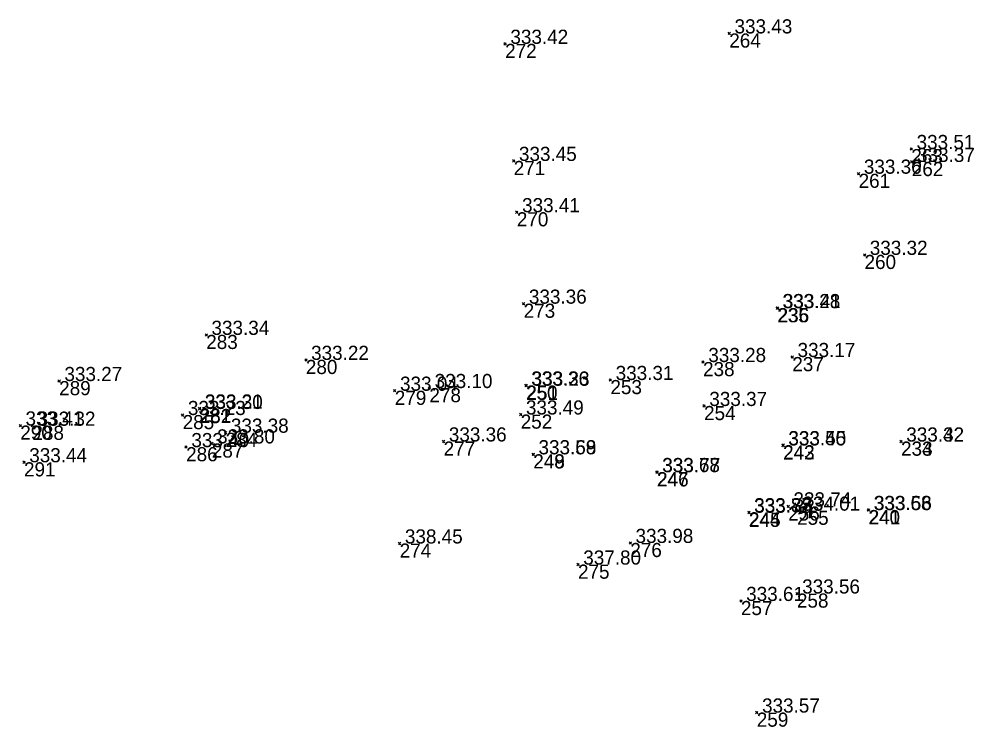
# Model space of a CAD drawing. Extents: x -829398 to -819400, y -1074439 to -1067977.
# Drawn here: x -825789.5 to -825708.4, y -1070212.5 to -1070152.3 of the extents above; entities that cross this region are included whole.
import ezdxf

# ---------------------------------------------------------------- set-up
doc = ezdxf.new("R2010")
doc.units = 0
doc.layers.add('Vrstva 60', color=7, linetype='Continuous')
doc.layers.add('Vrstva 61', color=7, linetype='Continuous')

msp = doc.modelspace()

# ---------------------------------------------------------------- linework, layer by layer
at = {"layer": 'Vrstva 60'}
for p, q in [((-825729.156, -1070153.561), (-825729.256, -1070153.461)), ((-825729.156, -1070153.561), (-825729.256, -1070153.661)), ((-825729.156, -1070153.561), (-825729.056, -1070153.461)), ((-825729.156, -1070153.561), (-825729.056, -1070153.661)), ((-825748.192, -1070154.445), (-825748.292, -1070154.345)), ((-825748.192, -1070154.445), (-825748.292, -1070154.545)), ((-825748.192, -1070154.445), (-825748.092, -1070154.345)), ((-825748.192, -1070154.445), (-825748.092, -1070154.545)), ((-825713.695, -1070163.381), (-825713.795, -1070163.281)), ((-825713.695, -1070163.381), (-825713.795, -1070163.481)), ((-825713.695, -1070163.381), (-825713.595, -1070163.281)), ((-825713.695, -1070163.381), (-825713.595, -1070163.481)), ((-825747.465, -1070164.388), (-825747.565, -1070164.288)), ((-825747.465, -1070164.388), (-825747.565, -1070164.488)), ((-825747.465, -1070164.388), (-825747.365, -1070164.288)), ((-825747.465, -1070164.388), (-825747.365, -1070164.488)), ((-825713.655, -1070164.476), (-825713.755, -1070164.376)), ((-825713.655, -1070164.476), (-825713.755, -1070164.576)), ((-825713.655, -1070164.476), (-825713.555, -1070164.376)), ((-825713.655, -1070164.476), (-825713.555, -1070164.576)), ((-825718.173, -1070165.474), (-825718.273, -1070165.374)), ((-825718.173, -1070165.474), (-825718.073, -1070165.374)), ((-825718.173, -1070165.474), (-825718.273, -1070165.574)), ((-825718.173, -1070165.474), (-825718.073, -1070165.574)), ((-825747.2, -1070168.744), (-825747.3, -1070168.644)), ((-825747.2, -1070168.744), (-825747.3, -1070168.844)), ((-825747.2, -1070168.744), (-825747.1, -1070168.644)), ((-825747.2, -1070168.744), (-825747.1, -1070168.844)), ((-825717.67, -1070172.366), (-825717.77, -1070172.266)), ((-825717.67, -1070172.366), (-825717.77, -1070172.466)), ((-825717.67, -1070172.366), (-825717.57, -1070172.266)), ((-825717.67, -1070172.366), (-825717.57, -1070172.466)), ((-825746.619, -1070176.511), (-825746.719, -1070176.411)), ((-825746.619, -1070176.511), (-825746.719, -1070176.611)), ((-825746.619, -1070176.511), (-825746.519, -1070176.411)), ((-825746.619, -1070176.511), (-825746.519, -1070176.611)), ((-825725.085, -1070176.891), (-825725.185, -1070176.791)), ((-825725.085, -1070176.891), (-825725.185, -1070176.991)), ((-825725.045, -1070176.891), (-825725.145, -1070176.791)), ((-825725.045, -1070176.891), (-825725.145, -1070176.991)), ((-825725.085, -1070176.891), (-825724.985, -1070176.791)), ((-825725.085, -1070176.891), (-825724.985, -1070176.991)), ((-825725.045, -1070176.891), (-825724.945, -1070176.791)), ((-825725.045, -1070176.891), (-825724.945, -1070176.991)), ((-825773.577, -1070179.16), (-825773.677, -1070179.06)), ((-825773.577, -1070179.16), (-825773.677, -1070179.26)), ((-825773.577, -1070179.16), (-825773.477, -1070179.06)), ((-825773.577, -1070179.16), (-825773.477, -1070179.26)), ((-825765.116, -1070181.285), (-825765.216, -1070181.185)), ((-825765.116, -1070181.285), (-825765.216, -1070181.385)), ((-825765.116, -1070181.285), (-825765.016, -1070181.185)), ((-825765.116, -1070181.285), (-825765.016, -1070181.385)), ((-825731.384, -1070181.467), (-825731.484, -1070181.367)), ((-825731.384, -1070181.467), (-825731.484, -1070181.567)), ((-825731.384, -1070181.467), (-825731.284, -1070181.367)), ((-825731.384, -1070181.467), (-825731.284, -1070181.567)), ((-825723.804, -1070181.042), (-825723.904, -1070180.942)), ((-825723.804, -1070181.042), (-825723.904, -1070181.142)), ((-825723.804, -1070181.042), (-825723.704, -1070180.942)), ((-825723.804, -1070181.042), (-825723.704, -1070181.142)), ((-825786.067, -1070183.082), (-825786.167, -1070182.982)), ((-825786.067, -1070183.082), (-825786.167, -1070183.182)), ((-825786.067, -1070183.082), (-825785.967, -1070182.982)), ((-825786.067, -1070183.082), (-825785.967, -1070183.182)), ((-825739.252, -1070182.993), (-825739.352, -1070182.893)), ((-825739.252, -1070182.993), (-825739.352, -1070183.093)), ((-825739.252, -1070182.993), (-825739.152, -1070182.893)), ((-825739.252, -1070182.993), (-825739.152, -1070183.093)), ((-825757.564, -1070183.905), (-825757.664, -1070183.805)), ((-825757.564, -1070183.905), (-825757.664, -1070184.005)), ((-825757.564, -1070183.905), (-825757.464, -1070183.805)), ((-825757.564, -1070183.905), (-825757.464, -1070184.005)), ((-825754.623, -1070183.676), (-825754.723, -1070183.576)), ((-825754.623, -1070183.676), (-825754.723, -1070183.776)), ((-825754.623, -1070183.676), (-825754.523, -1070183.576)), ((-825754.623, -1070183.676), (-825754.523, -1070183.776)), ((-825746.421, -1070183.459), (-825746.521, -1070183.359)), ((-825746.421, -1070183.459), (-825746.521, -1070183.559)), ((-825746.38, -1070183.481), (-825746.48, -1070183.381)), ((-825746.38, -1070183.481), (-825746.48, -1070183.581)), ((-825746.421, -1070183.459), (-825746.321, -1070183.359)), ((-825746.421, -1070183.459), (-825746.321, -1070183.559)), ((-825746.38, -1070183.481), (-825746.28, -1070183.381)), ((-825746.38, -1070183.481), (-825746.28, -1070183.581)), ((-825774.138, -1070185.413), (-825774.238, -1070185.313)), ((-825774.138, -1070185.413), (-825774.238, -1070185.513)), ((-825774.131, -1070185.454), (-825774.231, -1070185.354)), ((-825774.131, -1070185.454), (-825774.231, -1070185.554)), ((-825774.138, -1070185.413), (-825774.038, -1070185.313)), ((-825774.138, -1070185.413), (-825774.038, -1070185.513)), ((-825774.131, -1070185.454), (-825774.031, -1070185.354)), ((-825774.131, -1070185.454), (-825774.031, -1070185.554)), ((-825731.299, -1070185.2), (-825731.399, -1070185.1)), ((-825731.299, -1070185.2), (-825731.399, -1070185.3)), ((-825731.299, -1070185.2), (-825731.199, -1070185.1)), ((-825731.299, -1070185.2), (-825731.199, -1070185.3)), ((-825775.579, -1070185.967), (-825775.679, -1070185.867)), ((-825775.579, -1070185.967), (-825775.679, -1070186.067)), ((-825775.579, -1070185.967), (-825775.479, -1070185.867)), ((-825775.579, -1070185.967), (-825775.479, -1070186.067)), ((-825746.871, -1070185.924), (-825746.971, -1070185.824)), ((-825746.871, -1070185.924), (-825746.971, -1070186.024)), ((-825746.871, -1070185.924), (-825746.771, -1070185.824)), ((-825746.871, -1070185.924), (-825746.771, -1070186.024)), ((-825789.37, -1070186.859), (-825789.47, -1070186.759)), ((-825789.37, -1070186.859), (-825789.47, -1070186.959)), ((-825789.37, -1070186.859), (-825789.27, -1070186.759)), ((-825789.37, -1070186.859), (-825789.27, -1070186.959)), ((-825788.34, -1070186.878), (-825788.44, -1070186.778)), ((-825788.34, -1070186.878), (-825788.44, -1070186.978)), ((-825788.34, -1070186.878), (-825788.24, -1070186.778)), ((-825788.34, -1070186.878), (-825788.24, -1070186.978)), ((-825771.928, -1070187.469), (-825772.028, -1070187.369)), ((-825771.928, -1070187.469), (-825772.028, -1070187.569)), ((-825771.928, -1070187.469), (-825771.828, -1070187.369)), ((-825771.928, -1070187.469), (-825771.828, -1070187.569)), ((-825775.284, -1070188.695), (-825775.384, -1070188.595)), ((-825775.284, -1070188.695), (-825775.384, -1070188.795)), ((-825775.284, -1070188.695), (-825775.184, -1070188.595)), ((-825775.284, -1070188.695), (-825775.184, -1070188.795)), ((-825773.099, -1070188.381), (-825773.199, -1070188.281)), ((-825773.099, -1070188.381), (-825773.199, -1070188.481)), ((-825773.099, -1070188.381), (-825772.999, -1070188.281)), ((-825773.099, -1070188.381), (-825772.999, -1070188.481)), ((-825753.418, -1070188.214), (-825753.518, -1070188.114)), ((-825753.418, -1070188.214), (-825753.518, -1070188.314)), ((-825753.418, -1070188.214), (-825753.318, -1070188.114)), ((-825753.418, -1070188.214), (-825753.318, -1070188.314)), ((-825724.591, -1070188.554), (-825724.691, -1070188.454)), ((-825724.591, -1070188.554), (-825724.691, -1070188.654)), ((-825724.581, -1070188.527), (-825724.681, -1070188.427)), ((-825724.581, -1070188.527), (-825724.681, -1070188.627)), ((-825724.591, -1070188.554), (-825724.491, -1070188.454)), ((-825724.591, -1070188.554), (-825724.491, -1070188.654)), ((-825724.581, -1070188.527), (-825724.481, -1070188.427)), ((-825724.581, -1070188.527), (-825724.481, -1070188.627)), ((-825714.571, -1070188.217), (-825714.671, -1070188.117)), ((-825714.571, -1070188.217), (-825714.671, -1070188.317)), ((-825714.57, -1070188.223), (-825714.67, -1070188.123)), ((-825714.57, -1070188.223), (-825714.67, -1070188.323)), ((-825714.571, -1070188.217), (-825714.471, -1070188.117)), ((-825714.571, -1070188.217), (-825714.471, -1070188.317)), ((-825714.57, -1070188.223), (-825714.47, -1070188.123)), ((-825714.57, -1070188.223), (-825714.47, -1070188.323)), ((-825745.806, -1070189.305), (-825745.906, -1070189.205)), ((-825745.806, -1070189.305), (-825745.906, -1070189.405)), ((-825745.803, -1070189.3), (-825745.903, -1070189.2)), ((-825745.803, -1070189.3), (-825745.903, -1070189.4)), ((-825745.806, -1070189.305), (-825745.706, -1070189.205)), ((-825745.806, -1070189.305), (-825745.706, -1070189.405)), ((-825745.803, -1070189.3), (-825745.703, -1070189.2)), ((-825745.803, -1070189.3), (-825745.703, -1070189.4)), ((-825789.053, -1070189.979), (-825789.153, -1070189.879)), ((-825789.053, -1070189.979), (-825789.153, -1070190.079)), ((-825789.053, -1070189.979), (-825788.953, -1070189.879)), ((-825789.053, -1070189.979), (-825788.953, -1070190.079)), ((-825735.306, -1070190.813), (-825735.406, -1070190.713)), ((-825735.306, -1070190.813), (-825735.406, -1070190.913)), ((-825735.283, -1070190.827), (-825735.383, -1070190.727)), ((-825735.283, -1070190.827), (-825735.383, -1070190.927)), ((-825735.306, -1070190.813), (-825735.206, -1070190.713)), ((-825735.306, -1070190.813), (-825735.206, -1070190.913)), ((-825735.283, -1070190.827), (-825735.183, -1070190.727)), ((-825735.283, -1070190.827), (-825735.183, -1070190.927)), ((-825724.151, -1070193.729), (-825724.251, -1070193.629)), ((-825724.151, -1070193.729), (-825724.251, -1070193.829)), ((-825724.151, -1070193.729), (-825724.051, -1070193.629)), ((-825724.151, -1070193.729), (-825724.051, -1070193.829)), ((-825727.492, -1070194.224), (-825727.592, -1070194.124)), ((-825727.492, -1070194.224), (-825727.592, -1070194.324)), ((-825727.48, -1070194.266), (-825727.58, -1070194.166)), ((-825727.48, -1070194.266), (-825727.58, -1070194.366)), ((-825727.492, -1070194.224), (-825727.392, -1070194.124)), ((-825727.492, -1070194.224), (-825727.392, -1070194.324)), ((-825727.48, -1070194.266), (-825727.38, -1070194.166)), ((-825727.48, -1070194.266), (-825727.38, -1070194.366)), ((-825723.394, -1070194.09), (-825723.494, -1070193.99)), ((-825723.394, -1070194.09), (-825723.494, -1070194.19)), ((-825723.394, -1070194.09), (-825723.294, -1070193.99)), ((-825723.394, -1070194.09), (-825723.294, -1070194.19)), ((-825717.338, -1070194.034), (-825717.438, -1070193.934)), ((-825717.338, -1070194.034), (-825717.438, -1070194.134)), ((-825717.306, -1070194.043), (-825717.406, -1070193.943)), ((-825717.306, -1070194.043), (-825717.406, -1070194.143)), ((-825717.338, -1070194.034), (-825717.238, -1070193.934)), ((-825717.338, -1070194.034), (-825717.238, -1070194.134)), ((-825717.306, -1070194.043), (-825717.206, -1070193.943)), ((-825717.306, -1070194.043), (-825717.206, -1070194.143)), ((-825757.15, -1070196.877), (-825757.25, -1070196.777)), ((-825757.15, -1070196.877), (-825757.25, -1070196.977)), ((-825757.15, -1070196.877), (-825757.05, -1070196.777)), ((-825757.15, -1070196.877), (-825757.05, -1070196.977)), ((-825737.564, -1070196.83), (-825737.664, -1070196.73)), ((-825737.564, -1070196.83), (-825737.664, -1070196.93)), ((-825737.564, -1070196.83), (-825737.464, -1070196.73)), ((-825737.564, -1070196.83), (-825737.464, -1070196.93)), ((-825742.004, -1070198.667), (-825742.104, -1070198.567)), ((-825742.004, -1070198.667), (-825741.904, -1070198.567)), ((-825742.004, -1070198.667), (-825742.104, -1070198.767)), ((-825742.004, -1070198.667), (-825741.904, -1070198.767)), ((-825723.411, -1070201.125), (-825723.511, -1070201.025)), ((-825723.411, -1070201.125), (-825723.311, -1070201.025)), ((-825728.168, -1070201.758), (-825728.268, -1070201.658)), ((-825728.168, -1070201.758), (-825728.268, -1070201.858)), ((-825728.168, -1070201.758), (-825728.068, -1070201.658)), ((-825728.168, -1070201.758), (-825728.068, -1070201.858)), ((-825723.411, -1070201.125), (-825723.511, -1070201.225)), ((-825723.411, -1070201.125), (-825723.311, -1070201.225)), ((-825726.82, -1070211.235), (-825726.92, -1070211.135)), ((-825726.82, -1070211.235), (-825726.92, -1070211.335)), ((-825726.82, -1070211.235), (-825726.72, -1070211.135)), ((-825726.82, -1070211.235), (-825726.72, -1070211.335))]:
    msp.add_line(p, q, dxfattribs=at)

# ---------------------------------------------------------------- texts
for s, p in [('264', (-825729.156, -1070154.761)), ('272', (-825748.192, -1070155.645)), ('263', (-825713.695, -1070164.581)), ('271', (-825747.465, -1070165.588)), ('262', (-825713.655, -1070165.676)), ('261', (-825718.173, -1070166.674)), ('270', (-825747.2, -1070169.944)), ('260', (-825717.67, -1070173.566)), ('273', (-825746.619, -1070177.711)), ('235', (-825725.085, -1070178.091)), ('236', (-825725.045, -1070178.091)), ('283', (-825773.577, -1070180.36)), ('280', (-825765.116, -1070182.485)), ('238', (-825731.384, -1070182.667)), ('237', (-825723.804, -1070182.242)), ('289', (-825786.067, -1070184.282)), ('253', (-825739.252, -1070184.193)), ('279', (-825757.564, -1070185.105)), ('278', (-825754.623, -1070184.876)), ('250', (-825746.421, -1070184.659)), ('251', (-825746.38, -1070184.681)), ('281', (-825774.138, -1070186.613)), ('282', (-825774.131, -1070186.654)), ('254', (-825731.299, -1070186.4)), ('285', (-825775.579, -1070187.167)), ('252', (-825746.871, -1070187.124)), ('290', (-825789.37, -1070188.059)), ('288', (-825788.34, -1070188.078)), ('284', (-825771.928, -1070188.669)), ('286', (-825775.284, -1070189.895)), ('287', (-825773.099, -1070189.581)), ('277', (-825753.418, -1070189.414)), ('243', (-825724.591, -1070189.754)), ('242', (-825724.581, -1070189.727)), ('234', (-825714.571, -1070189.417)), ('233', (-825714.57, -1070189.423)), ('249', (-825745.806, -1070190.505)), ('248', (-825745.803, -1070190.5)), ('291', (-825789.053, -1070191.179)), ('247', (-825735.306, -1070192.013)), ('246', (-825735.283, -1070192.027)), ('256', (-825724.151, -1070194.929)), ('244', (-825727.492, -1070195.424)), ('245', (-825727.48, -1070195.466)), ('255', (-825723.394, -1070195.29)), ('240', (-825717.338, -1070195.234)), ('241', (-825717.306, -1070195.243)), ('274', (-825757.15, -1070198.077)), ('276', (-825737.564, -1070198.03)), ('275', (-825742.004, -1070199.867)), ('257', (-825728.168, -1070202.958)), ('258', (-825723.411, -1070202.325)), ('259', (-825726.82, -1070212.435))]:
    msp.add_text(s, height=1.2, dxfattribs=at).set_placement(p)
at = {"layer": 'Vrstva 61'}
for s, p in [(' 333.43', (-825729.156, -1070153.561)), (' 333.42', (-825748.192, -1070154.445)), (' 333.51', (-825713.695, -1070163.381)), (' 333.45', (-825747.465, -1070164.388)), (' 333.37', (-825713.655, -1070164.476)), (' 333.36', (-825718.173, -1070165.474)), (' 333.41', (-825747.2, -1070168.744)), (' 333.32', (-825717.67, -1070172.366)), (' 333.36', (-825746.619, -1070176.511)), (' 333.28', (-825725.085, -1070176.891)), (' 333.41', (-825725.045, -1070176.891)), (' 333.34', (-825773.577, -1070179.16)), (' 333.17', (-825723.804, -1070181.042)), (' 333.22', (-825765.116, -1070181.285)), (' 333.28', (-825731.384, -1070181.467)), (' 333.27', (-825786.067, -1070183.082)), (' 333.36', (-825746.421, -1070183.459)), (' 333.23', (-825746.38, -1070183.481)), (' 333.31', (-825739.252, -1070182.993)), (' 333.04', (-825757.564, -1070183.905)), (' 333.10', (-825754.623, -1070183.676)), (' 333.37', (-825731.299, -1070185.2)), (' 333.23', (-825775.579, -1070185.967)), (' 333.21', (-825774.138, -1070185.413)), (' 333.30', (-825774.131, -1070185.454)), (' 333.49', (-825746.871, -1070185.924)), (' 333.41', (-825789.37, -1070186.859)), (' 333.32', (-825788.34, -1070186.878)), (' 333.38', (-825771.928, -1070187.469)), (' 333.80', (-825773.099, -1070188.381)), (' 333.36', (-825753.418, -1070188.214)), (' 333.42', (-825714.571, -1070188.217)), (' 333.32', (-825714.57, -1070188.223)), (' 333.40', (-825775.284, -1070188.695)), (' 333.59', (-825745.806, -1070189.305)), (' 333.68', (-825745.803, -1070189.3)), (' 333.40', (-825724.591, -1070188.554)), (' 333.55', (-825724.581, -1070188.527)), (' 333.44', (-825789.053, -1070189.979)), (' 333.68', (-825735.306, -1070190.813)), (' 333.77', (-825735.283, -1070190.827)), (' 333.74', (-825724.151, -1070193.729)), (' 334.01', (-825723.394, -1070194.09)), (' 333.68', (-825717.338, -1070194.034)), (' 333.56', (-825717.306, -1070194.043)), (' 333.87', (-825727.492, -1070194.224)), (' 333.78', (-825727.48, -1070194.266)), (' 338.45', (-825757.15, -1070196.877)), (' 333.98', (-825737.564, -1070196.83)), (' 337.80', (-825742.004, -1070198.667)), (' 333.56', (-825723.411, -1070201.125)), (' 333.61', (-825728.168, -1070201.758)), (' 333.57', (-825726.82, -1070211.235))]:
    msp.add_text(s, height=1.2, dxfattribs=at).set_placement(p)

doc.saveas('drawing.dxf')
